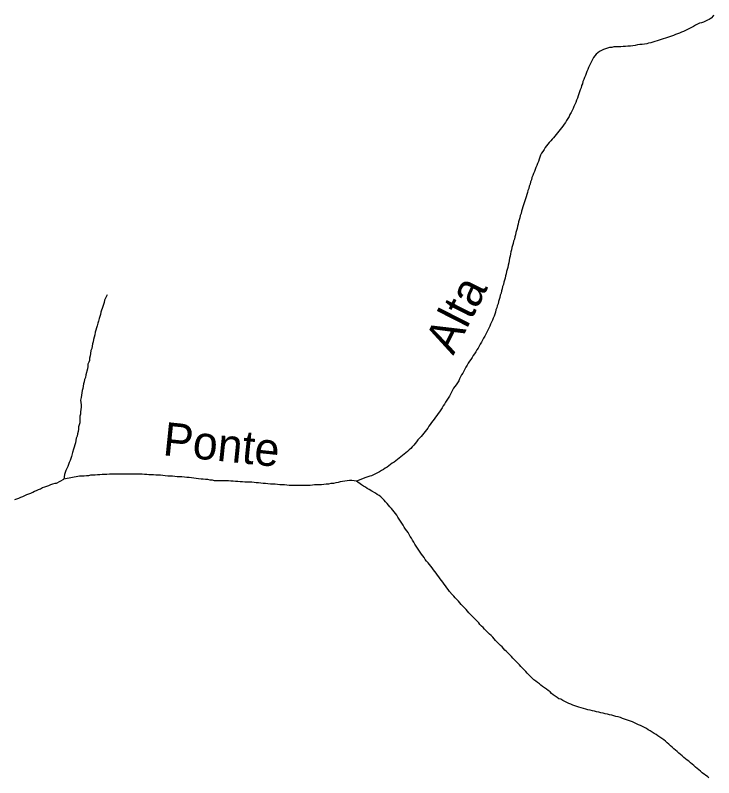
# Model space of a CAD drawing. Extents: x 652.3 to 678, y 7316.9 to 7344.9.
# Drawn here: x 672.384 to 674.061, y 7335.45 to 7337.281 of the extents above; entities that cross this region are included whole.
import ezdxf
from ezdxf.enums import TextEntityAlignment as Align

# ---------------------------------------------------------------- set-up
doc = ezdxf.new("R2010")
doc.units = 0
doc.header["$LTSCALE"] = 0.032
doc.layers.add('61', color=7, linetype='Continuous')
doc.layers.add('7', color=7, linetype='Continuous', lineweight=25)

msp = doc.modelspace()

# ---------------------------------------------------------------- linework, layer by layer
at = {"layer": '7'}
for points in [[(674.0609, 7337.2814), (674.0606, 7337.2811), (674.055, 7337.2747), (674.0502, 7337.2715), (674.0455, 7337.2699), (674.0407, 7337.2675), (674.0359, 7337.2651), (674.0312, 7337.2635), (674.0264, 7337.262), (674.0216, 7337.2596), (674.0168, 7337.2572), (674.0121, 7337.254), (674.0073, 7337.2516), (674.0025, 7337.2492), (673.9977, 7337.2468), (673.993, 7337.2445), (673.9882, 7337.2421), (673.9834, 7337.2405), (673.9786, 7337.2381), (673.9739, 7337.2365), (673.9691, 7337.2349), (673.9643, 7337.2325), (673.9595, 7337.2309), (673.9548, 7337.2293), (673.95, 7337.2277), (673.9452, 7337.2262), (673.9396, 7337.2246), (673.9349, 7337.223), (673.9301, 7337.2214), (673.9253, 7337.2198), (673.9198, 7337.2182), (673.915, 7337.2166), (673.9102, 7337.215), (673.9046, 7337.2142), (673.8999, 7337.2126)], [(673.8999, 7337.2126), (673.8943, 7337.2118), (673.8887, 7337.211), (673.8832, 7337.211), (673.8776, 7337.2102), (673.872, 7337.2086), (673.8664, 7337.2078), (673.8609, 7337.2071), (673.8545, 7337.2071), (673.8489, 7337.2063), (673.8434, 7337.2063), (673.8378, 7337.2055), (673.8322, 7337.2055), (673.8267, 7337.2055), (673.8211, 7337.2055), (673.8163, 7337.2039), (673.8107, 7337.2039), (673.806, 7337.2023), (673.8012, 7337.2007), (673.7964, 7337.1991), (673.7917, 7337.1967), (673.7869, 7337.1943), (673.7829, 7337.1911), (673.7789, 7337.188), (673.7757, 7337.184), (673.7718, 7337.18), (673.7694, 7337.1752), (673.767, 7337.1705), (673.7646, 7337.1657), (673.7622, 7337.1609), (673.7598, 7337.1561), (673.7582, 7337.1514), (673.7558, 7337.1466), (673.7543, 7337.1418), (673.7527, 7337.137), (673.7503, 7337.1323), (673.7487, 7337.1275), (673.7463, 7337.1227), (673.7455, 7337.1171), (673.7431, 7337.1124), (673.7423, 7337.1068), (673.7399, 7337.102), (673.7383, 7337.0972), (673.7367, 7337.0925), (673.7352, 7337.0877), (673.7336, 7337.0821), (673.7312, 7337.0774), (673.7296, 7337.0718), (673.7272, 7337.067), (673.7248, 7337.0622), (673.7232, 7337.0575), (673.7208, 7337.0527), (673.7184, 7337.0479), (673.7153, 7337.0431), (673.7137, 7337.0384), (673.7105, 7337.0336), (673.7073, 7337.0288), (673.7049, 7337.024), (673.7017, 7337.0201), (673.6986, 7337.0153), (673.6954, 7337.0113), (673.6922, 7337.0073), (673.689, 7337.0034), (673.6858, 7336.9994), (673.6826, 7336.9954), (673.6795, 7336.9914), (673.6763, 7336.9874), (673.6731, 7336.9835), (673.6699, 7336.9795), (673.6659, 7336.9755), (673.6627, 7336.9715), (673.6596, 7336.9676), (673.6564, 7336.9636), (673.654, 7336.9588), (673.6508, 7336.954), (673.6476, 7336.95), (673.6452, 7336.9453), (673.6429, 7336.9405), (673.6413, 7336.9357), (673.6397, 7336.9302), (673.6373, 7336.9254), (673.6357, 7336.9206), (673.6333, 7336.9158), (673.6317, 7336.9111), (673.6301, 7336.9063), (673.6277, 7336.9015), (673.6261, 7336.8967), (673.6238, 7336.892), (673.623, 7336.8864), (673.6206, 7336.8816), (673.6198, 7336.876), (673.6174, 7336.8713), (673.6166, 7336.8657), (673.6142, 7336.8609), (673.6134, 7336.8554), (673.6118, 7336.8506), (673.6102, 7336.845), (673.6086, 7336.8402), (673.6071, 7336.8355), (673.6055, 7336.8307), (673.6039, 7336.8259)], [(673.6039, 7336.8259), (673.6023, 7336.8211), (673.6007, 7336.8156), (673.5991, 7336.8108), (673.5983, 7336.8052), (673.5959, 7336.8005), (673.5951, 7336.7949), (673.5935, 7336.7901), (673.5919, 7336.7853), (673.5911, 7336.7798), (673.5895, 7336.775), (673.5888, 7336.7694), (673.5872, 7336.7647), (673.5856, 7336.7599), (673.5848, 7336.7543), (673.5832, 7336.7495), (673.5824, 7336.744), (673.58, 7336.7392), (673.5792, 7336.7336), (673.5776, 7336.7288), (673.576, 7336.7241), (673.5752, 7336.7185), (673.5736, 7336.7137), (673.5728, 7336.7082), (673.572, 7336.7026), (673.5704, 7336.6978), (673.5697, 7336.6922), (673.5689, 7336.6867), (673.5673, 7336.6811), (673.5665, 7336.6755), (673.5649, 7336.6708), (673.5633, 7336.666), (673.5625, 7336.6604), (673.5609, 7336.6556), (673.5601, 7336.6501), (673.5585, 7336.6453), (673.5569, 7336.6405), (673.5561, 7336.635), (673.5537, 7336.6302), (673.5529, 7336.6246), (673.5514, 7336.6198), (673.5506, 7336.6143), (673.5482, 7336.6095), (673.5474, 7336.6039), (673.5458, 7336.5991), (673.5442, 7336.5944), (673.5434, 7336.5888), (673.541, 7336.584), (673.5402, 7336.5785), (673.5378, 7336.5737), (673.537, 7336.5681), (673.5354, 7336.5633), (673.5338, 7336.5586), (673.5315, 7336.5538), (673.5299, 7336.549), (673.5275, 7336.5442), (673.5251, 7336.5395), (673.5235, 7336.5347), (673.5211, 7336.5299), (673.5187, 7336.5251), (673.5163, 7336.5204), (673.514, 7336.5156), (673.5116, 7336.5108), (673.5084, 7336.5061), (673.506, 7336.5013), (673.5036, 7336.4965), (673.5004, 7336.4917), (673.498, 7336.487), (673.4949, 7336.4822), (673.4917, 7336.4782), (673.4893, 7336.4734), (673.4861, 7336.4687), (673.4829, 7336.4647), (673.4805, 7336.4599), (673.4774, 7336.4551), (673.4742, 7336.4504), (673.471, 7336.4456), (673.4686, 7336.4408), (673.4654, 7336.436), (673.463, 7336.4313), (673.4606, 7336.4265), (673.4583, 7336.4217), (673.4551, 7336.4177), (673.4527, 7336.413), (673.4503, 7336.4082), (673.4487, 7336.4034), (673.4455, 7336.3986), (673.4423, 7336.3939), (673.4392, 7336.3899), (673.436, 7336.3859), (673.4336, 7336.3811), (673.4312, 7336.3764), (673.4288, 7336.3716), (673.4264, 7336.3668), (673.4232, 7336.362), (673.4201, 7336.3573), (673.4169, 7336.3525), (673.4145, 7336.3477), (673.4113, 7336.3437), (673.4089, 7336.339), (673.4057, 7336.3342)], [(672.6042, 7336.6098), (672.6005, 7336.6023), (672.5981, 7336.5976), (672.5973, 7336.592), (672.5957, 7336.5872), (672.5941, 7336.5824), (672.5894, 7336.5681), (672.5886, 7336.5625), (672.587, 7336.5578), (672.5854, 7336.553), (672.5838, 7336.5466), (672.5822, 7336.5419), (672.5806, 7336.5355), (672.579, 7336.5307), (672.5774, 7336.5251), (672.5758, 7336.5204), (672.575, 7336.514), (672.5735, 7336.5084), (672.5719, 7336.5029), (672.5711, 7336.4973), (672.5695, 7336.4925), (672.5687, 7336.487), (672.5679, 7336.4814), (672.5655, 7336.4766), (672.5647, 7336.4695), (672.5639, 7336.4639), (672.5623, 7336.4583), (672.5623, 7336.4527), (672.5607, 7336.448), (672.5583, 7336.4432), (672.5583, 7336.4376), (672.5575, 7336.4321), (672.5528, 7336.4177), (672.552, 7336.4114), (672.5496, 7336.4066), (672.5488, 7336.401), (672.5472, 7336.3962), (672.5456, 7336.3851), (672.544, 7336.3803), (672.5432, 7336.3748), (672.5416, 7336.3636), (672.54, 7336.3573), (672.5408, 7336.3517), (672.5416, 7336.3461), (672.5416, 7336.3405), (672.5408, 7336.335), (672.54, 7336.3294), (672.54, 7336.3238), (672.5384, 7336.3191), (672.5384, 7336.3024), (672.5353, 7336.2928), (672.5353, 7336.2872), (672.5345, 7336.2817), (672.5329, 7336.2761), (672.5321, 7336.2705), (672.5297, 7336.2658), (672.5289, 7336.2602), (672.5281, 7336.2546), (672.5265, 7336.2498), (672.5249, 7336.2443), (672.5233, 7336.2395), (672.5209, 7336.2315), (672.5185, 7336.222), (672.517, 7336.2172), (672.5154, 7336.2124), (672.513, 7336.2077), (672.5114, 7336.2029), (672.5098, 7336.1981), (672.505, 7336.1886), (672.5034, 7336.1838), (672.5018, 7336.179), (672.5003, 7336.1672)], [(673.4057, 7336.3342), (673.4026, 7336.3294), (673.3994, 7336.3254), (673.3962, 7336.3207), (673.393, 7336.3167), (673.3898, 7336.3119), (673.3866, 7336.3079), (673.3835, 7336.3032), (673.3803, 7336.2984), (673.3771, 7336.2944), (673.3747, 7336.2896), (673.3715, 7336.2856), (673.3683, 7336.2817), (673.3644, 7336.2777), (673.3612, 7336.2737), (673.358, 7336.2697), (673.354, 7336.2658), (673.35, 7336.2618), (673.3469, 7336.257), (673.3437, 7336.253), (673.3405, 7336.249), (673.3365, 7336.2451), (673.3333, 7336.2411), (673.3294, 7336.2379), (673.3254, 7336.2339), (673.3214, 7336.2307), (673.3174, 7336.2276), (673.3134, 7336.2244), (673.3095, 7336.2212), (673.3055, 7336.218), (673.3015, 7336.2148), (673.2975, 7336.2116), (673.2936, 7336.2085), (673.2888, 7336.2061), (673.2848, 7336.2029), (673.2808, 7336.1997), (673.2768, 7336.1965), (673.2721, 7336.1941), (673.2681, 7336.191), (673.2633, 7336.1886), (673.2585, 7336.1854), (673.2538, 7336.183), (673.249, 7336.1806), (673.2442, 7336.1782), (673.2394, 7336.1758), (673.2347, 7336.1743), (673.2251, 7336.1711), (673.2028, 7336.1623)], [(672.9013, 7336.1623), (672.8957, 7336.1631), (672.8901, 7336.1631), (672.8846, 7336.1631), (672.879, 7336.1631), (672.8734, 7336.1631), (672.8679, 7336.1631), (672.8623, 7336.1631), (672.8575, 7336.1647), (672.8519, 7336.1647), (672.8464, 7336.1663), (672.8408, 7336.1663), (672.8352, 7336.1671), (672.8297, 7336.1671), (672.8233, 7336.1679), (672.8177, 7336.1687), (672.8122, 7336.1695), (672.8066, 7336.1703), (672.801, 7336.1711), (672.7954, 7336.1711), (672.7899, 7336.1719), (672.7835, 7336.1727), (672.7779, 7336.1727), (672.7724, 7336.1727), (672.7668, 7336.1735), (672.7612, 7336.1743), (672.7557, 7336.1743), (672.7501, 7336.175), (672.7437, 7336.1758), (672.7382, 7336.1766), (672.7326, 7336.1774), (672.727, 7336.1774), (672.7215, 7336.1774), (672.7159, 7336.1782), (672.7103, 7336.1782), (672.7047, 7336.1782), (672.6992, 7336.179), (672.6936, 7336.179), (672.688, 7336.1798), (672.6825, 7336.1798), (672.6769, 7336.1798), (672.6713, 7336.1798), (672.6658, 7336.1798), (672.6602, 7336.1798), (672.6546, 7336.1798), (672.649, 7336.1798), (672.6435, 7336.1798), (672.6379, 7336.1798), (672.6323, 7336.1798), (672.6268, 7336.1798), (672.6212, 7336.1798), (672.6156, 7336.1798), (672.6101, 7336.1798), (672.6037, 7336.179), (672.5981, 7336.179), (672.5925, 7336.179), (672.587, 7336.1782), (672.5814, 7336.1782), (672.5758, 7336.1774), (672.5703, 7336.1774), (672.5647, 7336.1774), (672.5599, 7336.1758), (672.5544, 7336.1758), (672.5488, 7336.175), (672.5432, 7336.1743), (672.5376, 7336.1743), (672.5003, 7336.1672)], [(672.3825, 7336.1186), (672.3873, 7336.1201), (672.392, 7336.1217), (672.3968, 7336.1241), (672.4016, 7336.1257), (672.4064, 7336.1281), (672.4111, 7336.1305), (672.4159, 7336.1321), (672.4207, 7336.1337), (672.4255, 7336.1361), (672.4302, 7336.1384), (672.435, 7336.14), (672.4398, 7336.1424), (672.4446, 7336.144), (672.4493, 7336.1472), (672.4549, 7336.1488), (672.4597, 7336.1504), (672.4644, 7336.152), (672.4692, 7336.1544), (672.474, 7336.1559), (672.4796, 7336.1575), (672.4824, 7336.1579), (672.5003, 7336.1672)], [(673.192, 7336.1639), (673.1917, 7336.1639), (673.1861, 7336.1639), (673.1806, 7336.1631), (673.175, 7336.1623), (673.1694, 7336.1615), (673.1639, 7336.1607), (673.1591, 7336.1591), (673.1535, 7336.1583), (673.1479, 7336.1567), (673.1416, 7336.1567), (673.136, 7336.1552), (673.1304, 7336.1552), (673.1249, 7336.1544), (673.1193, 7336.1536), (673.1137, 7336.1536), (673.1082, 7336.1536), (673.1026, 7336.1536), (673.097, 7336.1528), (673.0914, 7336.152), (673.0859, 7336.152), (673.0803, 7336.152), (673.0747, 7336.152), (673.0692, 7336.152), (673.0636, 7336.152), (673.058, 7336.152), (673.0525, 7336.152), (673.0469, 7336.152), (673.0413, 7336.152), (673.0357, 7336.1528), (673.0302, 7336.1536), (673.0246, 7336.1536), (673.019, 7336.1536), (673.0135, 7336.1544), (673.0079, 7336.1552), (673.0023, 7336.1552), (672.9968, 7336.1552), (672.9904, 7336.1559), (672.9848, 7336.1567), (672.9793, 7336.1567), (672.9737, 7336.1575), (672.9681, 7336.1583), (672.9625, 7336.1583), (672.957, 7336.1591), (672.9514, 7336.1599), (672.9458, 7336.1599), (672.9403, 7336.1599), (672.9347, 7336.1599), (672.9291, 7336.1607), (672.9236, 7336.1607), (672.918, 7336.1615), (672.9124, 7336.1615), (672.9068, 7336.1623), (672.9013, 7336.1623)], [(673.2028, 7336.1623), (673.2028, 7336.1623), (673.192, 7336.1639)], [(673.5187, 7335.7995), (673.5108, 7335.8074), (673.5076, 7335.8114), (673.5036, 7335.8146), (673.4996, 7335.8186), (673.4965, 7335.8226), (673.4726, 7335.8464), (673.4694, 7335.8504), (673.4662, 7335.8544), (673.4543, 7335.8663), (673.4479, 7335.8743), (673.4439, 7335.8783), (673.44, 7335.8822), (673.4368, 7335.8862), (673.4328, 7335.8902), (673.4264, 7335.8981), (673.4232, 7335.9029), (673.4201, 7335.9069), (673.4169, 7335.9117), (673.4137, 7335.9157), (673.4105, 7335.9204), (673.4042, 7335.9284), (673.401, 7335.9332), (673.3978, 7335.9371), (673.3946, 7335.9419), (673.3914, 7335.9459), (673.3882, 7335.9499), (673.3851, 7335.9546), (673.3819, 7335.9586), (673.3755, 7335.9666), (673.3715, 7335.9706), (673.3683, 7335.9745), (673.3652, 7335.9793), (673.3588, 7335.9873), (673.3524, 7335.9968), (673.3492, 7336.0016), (673.3429, 7336.0111), (673.3405, 7336.0159), (673.3373, 7336.0207), (673.3349, 7336.0255), (673.3317, 7336.0294), (673.327, 7336.039), (673.3238, 7336.043), (673.3206, 7336.0477), (673.3174, 7336.0525), (673.315, 7336.0573), (673.3087, 7336.0668), (673.3055, 7336.0716), (673.3023, 7336.0764), (673.2999, 7336.0812), (673.2872, 7336.0971), (673.2832, 7336.101), (673.28, 7336.105), (673.2768, 7336.109), (673.2729, 7336.113), (673.2697, 7336.117), (673.2617, 7336.1249), (673.2577, 7336.1281), (673.253, 7336.1305), (673.249, 7336.1337), (673.2402, 7336.1384), (673.2331, 7336.1424), (673.2283, 7336.1448), (673.2243, 7336.148), (673.2196, 7336.1504), (673.2148, 7336.1536), (673.2028, 7336.1623)], [(674.0492, 7335.4505), (674.0489, 7335.4507), (674.0463, 7335.4526), (674.0327, 7335.4621), (674.0288, 7335.4661), (674.0248, 7335.4693), (674.0208, 7335.4725), (674.0168, 7335.4756), (674.0129, 7335.4796), (674.0089, 7335.4828), (674.0049, 7335.486), (674.0009, 7335.49), (673.9969, 7335.4931), (673.993, 7335.4963), (673.989, 7335.4995), (673.985, 7335.5035), (673.981, 7335.5067), (673.977, 7335.5099), (673.9731, 7335.5138), (673.9691, 7335.517), (673.9651, 7335.5202), (673.9611, 7335.5242), (673.9572, 7335.5274), (673.9532, 7335.5313), (673.9492, 7335.5345), (673.9452, 7335.5385), (673.9412, 7335.5417), (673.9365, 7335.5449), (673.9317, 7335.548), (673.9269, 7335.5512), (673.9229, 7335.5544), (673.9182, 7335.5568), (673.9134, 7335.56), (673.9086, 7335.5632), (673.9038, 7335.5655), (673.8991, 7335.5687), (673.8847, 7335.5759), (673.88, 7335.5775), (673.8657, 7335.5846), (673.8561, 7335.5878), (673.8513, 7335.5894), (673.8418, 7335.5926), (673.837, 7335.595), (673.8314, 7335.5966), (673.8259, 7335.5974), (673.8163, 7335.6006), (673.8107, 7335.6014), (673.806, 7335.6029), (673.8004, 7335.6037), (673.7956, 7335.6053), (673.7901, 7335.6061), (673.7853, 7335.6077), (673.7797, 7335.6085), (673.7749, 7335.6101), (673.7694, 7335.6109), (673.7638, 7335.6125), (673.7582, 7335.6133), (673.7535, 7335.6149), (673.7367, 7335.6197), (673.732, 7335.6212), (673.7224, 7335.6244), (673.7177, 7335.6268), (673.7129, 7335.6284), (673.6986, 7335.6356), (673.6938, 7335.6388), (673.689, 7335.6403), (673.685, 7335.6435), (673.6803, 7335.6467), (673.6755, 7335.6499), (673.6715, 7335.6531), (673.6683, 7335.6571), (673.6635, 7335.6602), (673.6596, 7335.6634), (673.6548, 7335.6666), (673.65, 7335.6698), (673.646, 7335.673), (673.6421, 7335.6761), (673.6373, 7335.6793), (673.6333, 7335.6825), (673.6285, 7335.6857), (673.6206, 7335.6937), (673.6166, 7335.6976), (673.6126, 7335.7016), (673.6094, 7335.7056), (673.5975, 7335.7175), (673.5943, 7335.7215), (673.5903, 7335.7255), (673.5864, 7335.7295), (673.5784, 7335.7374), (673.5752, 7335.7414), (673.5633, 7335.7533), (673.5593, 7335.7565), (673.5529, 7335.7645), (673.549, 7335.7684), (673.545, 7335.7724), (673.541, 7335.7764), (673.537, 7335.7804), (673.5307, 7335.7883), (673.5267, 7335.7923), (673.5227, 7335.7955), (673.5187, 7335.7995)]]:
    msp.add_lwpolyline(points, dxfattribs=at)

# ---------------------------------------------------------------- texts
at = {"layer": '61'}
for s, rotation, p in [('Alta', 62.993, (673.4772, 7336.5453)), ('Ponte', 354.138, (672.8752, 7336.211))]:
    msp.add_text(s, height=0.08, rotation=rotation, dxfattribs=at).set_placement(p, align=Align.CENTER)

doc.saveas('drawing.dxf')
